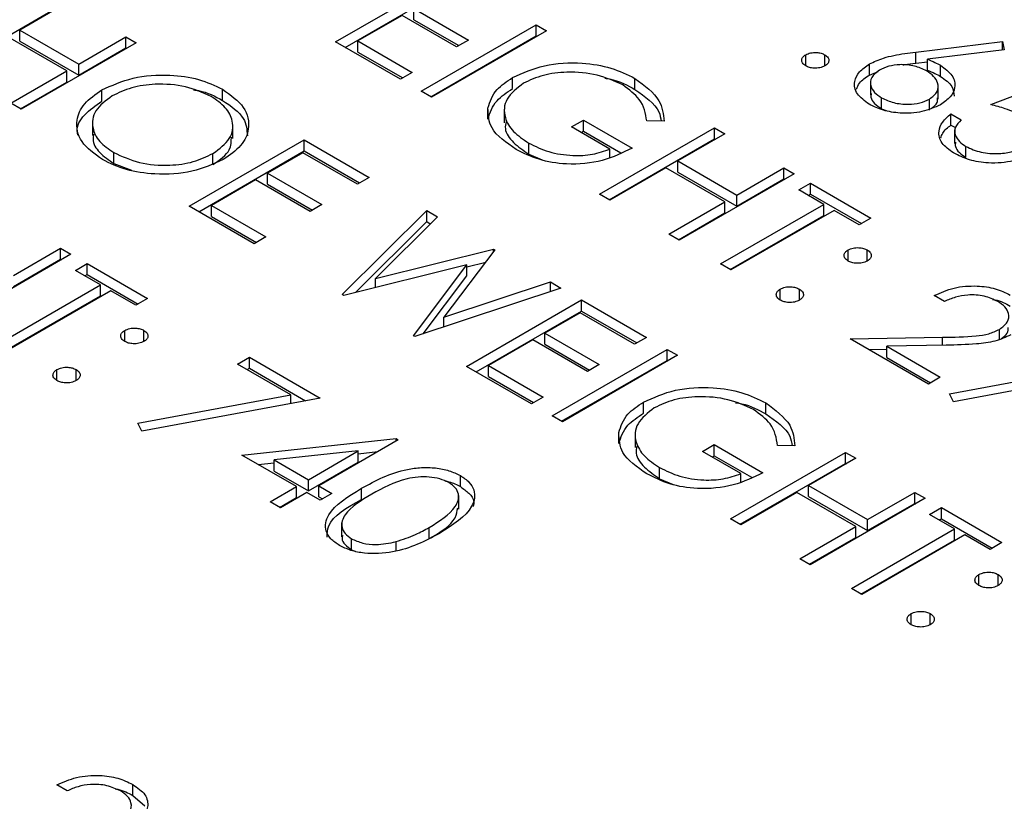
# Model space of a CAD drawing. Header units: inches. Extents: x 1802 to 2468, y -253 to -72.
# Tile 460 of 570: x 2222.036 to 2222.762, y -87.886 to -87.31. Entities that reach past the tile are written whole.
import ezdxf

# ---------------------------------------------------------------- set-up
doc = ezdxf.new("R2010")
doc.units = ezdxf.units.IN
doc.header["$LTSCALE"] = 0.5
doc.header["$MEASUREMENT"] = 0
doc.layers.add('DST-M-S', color=53, linetype='Continuous')

msp = doc.modelspace()

# ---------------------------------------------------------------- linework, layer by layer
at = {"layer": 'DST-M-S', "linetype": 'Continuous', "lineweight": 25}
for p, q in [((2222.26865, -87.32597), (2222.35351, -87.27699)), ((2222.27572, -87.33005), (2222.35351, -87.28515)), ((2221.985, -87.34591), (2222.06278, -87.30101)), ((2222.07039, -87.29724), (2222.03558, -87.31734)), ((2222.32631, -87.30148), (2222.36656, -87.32471)), ((2222.32631, -87.30964), (2222.32631, -87.30148)), ((2222.31761, -87.3065), (2222.28497, -87.32534)), ((2222.35786, -87.32974), (2222.31761, -87.3065)), ((2222.32631, -87.30964), (2222.35949, -87.3288)), ((2222.03558, -87.31734), (2222.07909, -87.34246)), ((2222.03558, -87.3255), (2222.03558, -87.31734)), ((2222.33175, -87.36239), (2222.4166, -87.31341)), ((2222.4166, -87.31341), (2222.42422, -87.31781)), ((2222.4166, -87.32158), (2222.4166, -87.31341)), ((2222.07039, -87.34748), (2222.02688, -87.32236)), ((2222.07909, -87.34246), (2222.11391, -87.32236)), ((2222.11391, -87.32236), (2222.12152, -87.32676)), ((2222.11391, -87.33052), (2222.11391, -87.32236)), ((2222.33882, -87.36648), (2222.4166, -87.32158)), ((2222.42422, -87.31781), (2222.33936, -87.36679)), ((2222.4166, -87.32158), (2222.41714, -87.32189)), ((2222.03558, -87.3255), (2222.07909, -87.35062)), ((2222.12152, -87.32676), (2222.03667, -87.37574)), ((2222.07909, -87.35062), (2222.11391, -87.33052)), ((2222.11391, -87.33052), (2222.11445, -87.33084)), ((2222.31652, -87.3536), (2222.26865, -87.32597)), ((2222.28497, -87.32534), (2222.32522, -87.34858)), ((2222.28497, -87.33351), (2222.28497, -87.32534)), ((2222.36656, -87.32471), (2222.35786, -87.32974)), ((2222.69659, -87.33355), (2222.76064, -87.32581)), ((2222.76189, -87.33186), (2222.70519, -87.33871)), ((2222.76064, -87.32581), (2222.76189, -87.33186)), ((2222.76064, -87.33201), (2222.76064, -87.32581)), ((2222.28497, -87.33351), (2222.31815, -87.35266)), ((2222.61541, -87.34371), (2222.61541, -87.33555)), ((2222.62955, -87.34371), (2222.62955, -87.33555)), ((2222.69659, -87.34171), (2222.69659, -87.33355)), ((2222.70519, -87.34687), (2222.70519, -87.33871)), ((2222.07909, -87.35062), (2222.07909, -87.34246)), ((2222.66246, -87.35046), (2222.66246, -87.3423)), ((2222.69659, -87.34171), (2222.70519, -87.34067)), ((2222.71479, -87.35147), (2222.71479, -87.34331)), ((2222.02905, -87.37134), (2222.07039, -87.34748)), ((2222.07039, -87.35564), (2222.07039, -87.34748)), ((2222.32522, -87.34858), (2222.31652, -87.3536)), ((2222.39923, -87.36049), (2222.39923, -87.35233)), ((2222.48944, -87.36111), (2222.48944, -87.35295)), ((2222.66246, -87.35046), (2222.66878, -87.34782)), ((2222.75193, -87.37229), (2222.80306, -87.35282)), ((2222.03612, -87.37543), (2222.07039, -87.35564)), ((2222.66323, -87.35498), (2222.66323, -87.36519)), ((2222.71317, -87.36831), (2222.71317, -87.35811)), ((2222.09613, -87.36968), (2222.09613, -87.36151)), ((2222.18516, -87.36915), (2222.18516, -87.36098)), ((2222.33936, -87.36679), (2222.33175, -87.36239)), ((2222.67143, -87.37543), (2222.67143, -87.36726)), ((2222.03667, -87.37574), (2222.02905, -87.37134)), ((2222.38104, -87.383), (2222.38104, -87.37484)), ((2222.67143, -87.37543), (2222.67471, -87.37672)), ((2222.70675, -87.37639), (2222.70675, -87.36822)), ((2222.39308, -87.37563), (2222.39308, -87.38584)), ((2222.72256, -87.37919), (2222.73018, -87.38359)), ((2222.72256, -87.38736), (2222.72256, -87.37919)), ((2222.08929, -87.38492), (2222.08929, -87.39512)), ((2222.19282, -87.39739), (2222.19282, -87.38718)), ((2222.44271, -87.38877), (2222.45141, -87.38375)), ((2222.47099, -87.4051), (2222.44271, -87.38877)), ((2222.45141, -87.38375), (2222.48731, -87.40447)), ((2222.45141, -87.39191), (2222.45141, -87.38375)), ((2222.46338, -87.43838), (2222.54823, -87.3894)), ((2222.5109, -87.38457), (2222.49819, -87.38437)), ((2222.54823, -87.3894), (2222.55585, -87.3938)), ((2222.54823, -87.39756), (2222.54823, -87.3894)), ((2222.72256, -87.38736), (2222.72589, -87.38928)), ((2222.44978, -87.39285), (2222.45141, -87.39191)), ((2222.45141, -87.39191), (2222.47902, -87.40785)), ((2222.55585, -87.3938), (2222.52104, -87.41389)), ((2222.72531, -87.39081), (2222.72531, -87.40102)), ((2222.16068, -87.44733), (2222.24554, -87.39835)), ((2222.24554, -87.39835), (2222.2934, -87.42598)), ((2222.24554, -87.40651), (2222.24554, -87.39835)), ((2222.41113, -87.40885), (2222.41113, -87.40068)), ((2222.47045, -87.44247), (2222.54823, -87.39756)), ((2222.54823, -87.39756), (2222.54877, -87.39788)), ((2222.73366, -87.41135), (2222.73366, -87.40319)), ((2222.10503, -87.41584), (2222.10503, -87.40767)), ((2222.16776, -87.45142), (2222.24554, -87.40651)), ((2222.17814, -87.41653), (2222.17814, -87.40837)), ((2222.24445, -87.40777), (2222.21834, -87.42284)), ((2222.2847, -87.431), (2222.24445, -87.40777)), ((2222.24554, -87.40651), (2222.28633, -87.43006)), ((2222.41113, -87.40885), (2222.42105, -87.41305)), ((2222.47099, -87.41111), (2222.47099, -87.4051)), ((2222.10503, -87.41584), (2222.11795, -87.42077)), ((2222.51233, -87.41892), (2222.47099, -87.44278)), ((2222.55585, -87.44404), (2222.51233, -87.41892)), ((2222.52104, -87.41389), (2222.56455, -87.43901)), ((2222.52104, -87.42206), (2222.52104, -87.41389)), ((2222.56455, -87.43901), (2222.59936, -87.41892)), ((2222.59936, -87.41892), (2222.60698, -87.42331)), ((2222.59936, -87.42708), (2222.59936, -87.41892)), ((2222.21834, -87.42284), (2222.25859, -87.44608)), ((2222.21834, -87.43101), (2222.21834, -87.42284)), ((2222.2934, -87.42598), (2222.2847, -87.431)), ((2222.52104, -87.42206), (2222.56455, -87.44718)), ((2222.60698, -87.42331), (2222.52212, -87.4723)), ((2222.20964, -87.42786), (2222.177, -87.4467)), ((2222.24989, -87.4511), (2222.20964, -87.42786)), ((2222.21834, -87.43101), (2222.25152, -87.45016)), ((2222.56455, -87.44718), (2222.59936, -87.42708)), ((2222.59936, -87.42708), (2222.5999, -87.42739)), ((2222.61024, -87.43524), (2222.61894, -87.43022)), ((2222.61894, -87.43022), (2222.66354, -87.45597)), ((2222.61894, -87.43838), (2222.61894, -87.43022)), ((2222.47099, -87.44278), (2222.46338, -87.43838)), ((2222.56455, -87.44718), (2222.56455, -87.43901)), ((2222.62873, -87.44592), (2222.61024, -87.43524)), ((2222.61731, -87.43933), (2222.61894, -87.43838)), ((2222.61894, -87.43838), (2222.65647, -87.46005)), ((2222.20855, -87.47496), (2222.16068, -87.44733)), ((2222.177, -87.4467), (2222.21725, -87.46994)), ((2222.177, -87.45487), (2222.177, -87.4467)), ((2222.25859, -87.44608), (2222.24989, -87.4511)), ((2222.51451, -87.4679), (2222.55585, -87.44404)), ((2222.55258, -87.48988), (2222.62873, -87.44592)), ((2222.55585, -87.4522), (2222.55585, -87.44404)), ((2222.62873, -87.45408), (2222.62873, -87.44592)), ((2222.177, -87.45487), (2222.21018, -87.47402)), ((2222.27355, -87.51249), (2222.33583, -87.45047)), ((2222.3437, -87.45502), (2222.29808, -87.50053)), ((2222.33583, -87.45047), (2222.3437, -87.45502)), ((2222.33583, -87.45864), (2222.33583, -87.45047)), ((2222.52158, -87.47198), (2222.55585, -87.4522)), ((2222.55966, -87.49396), (2222.62873, -87.45408)), ((2222.63635, -87.45032), (2222.5602, -87.49428)), ((2222.65484, -87.46099), (2222.63635, -87.45032)), ((2222.28327, -87.51097), (2222.33583, -87.45864)), ((2222.33583, -87.45864), (2222.33851, -87.46019)), ((2222.66354, -87.45597), (2222.65484, -87.46099)), ((2222.52212, -87.4723), (2222.51451, -87.4679)), ((2222.21725, -87.46994), (2222.20855, -87.47496)), ((2222.07338, -87.48266), (2221.98853, -87.53164)), ((2222.03096, -87.49836), (2222.06577, -87.47826)), ((2222.06577, -87.47826), (2222.07338, -87.48266)), ((2222.06577, -87.48643), (2222.06577, -87.47826)), ((2222.29808, -87.50053), (2222.385, -87.47886)), ((2222.38611, -87.4795), (2222.34854, -87.52917)), ((2222.385, -87.47886), (2222.38611, -87.4795)), ((2222.385, -87.48096), (2222.385, -87.47886)), ((2222.64668, -87.48768), (2222.64668, -87.47952)), ((2222.66083, -87.48768), (2222.66083, -87.47952)), ((2222.03096, -87.50652), (2222.06577, -87.48643)), ((2222.06577, -87.48643), (2222.06631, -87.48674)), ((2222.07665, -87.49459), (2222.08535, -87.48957)), ((2222.08535, -87.48957), (2222.12995, -87.51531)), ((2222.08535, -87.49773), (2222.08535, -87.48957)), ((2222.36537, -87.49057), (2222.27464, -87.51312)), ((2222.326, -87.54277), (2222.36537, -87.49057)), ((2222.36537, -87.49192), (2222.37935, -87.48844)), ((2222.36537, -87.49873), (2222.36537, -87.49057)), ((2222.5602, -87.49428), (2222.55258, -87.48988)), ((2222.09514, -87.50527), (2222.07665, -87.49459)), ((2222.08372, -87.49867), (2222.08535, -87.49773)), ((2222.08535, -87.49773), (2222.12288, -87.5194)), ((2222.33322, -87.54136), (2222.36537, -87.49873)), ((2222.01899, -87.54923), (2222.09514, -87.50527)), ((2222.09514, -87.51343), (2222.09514, -87.50527)), ((2222.29808, -87.50729), (2222.29808, -87.50053)), ((2222.34854, -87.52917), (2222.42704, -87.50313)), ((2222.42704, -87.50313), (2222.43482, -87.50762)), ((2222.42704, -87.51021), (2222.42704, -87.50313)), ((2222.02606, -87.55331), (2222.09514, -87.51343)), ((2222.10275, -87.50966), (2222.0266, -87.55362)), ((2222.12125, -87.52034), (2222.10275, -87.50966)), ((2222.27464, -87.51312), (2222.27355, -87.51249)), ((2222.43482, -87.50762), (2222.32709, -87.5434)), ((2222.59664, -87.51657), (2222.59664, -87.50841)), ((2222.61078, -87.51657), (2222.61078, -87.50841)), ((2222.71794, -87.51751), (2222.71032, -87.51312)), ((2222.12995, -87.51531), (2222.12125, -87.52034)), ((2222.3652, -87.5654), (2222.45005, -87.51641)), ((2222.45005, -87.51641), (2222.49792, -87.54405)), ((2222.45005, -87.52458), (2222.45005, -87.51641)), ((2222.37227, -87.56948), (2222.45005, -87.52458)), ((2222.44896, -87.52583), (2222.42286, -87.54091)), ((2222.48922, -87.54907), (2222.44896, -87.52583)), ((2222.45005, -87.52458), (2222.49085, -87.54813)), ((2222.34854, -87.53627), (2222.34854, -87.52917)), ((2222.11309, -87.54703), (2222.11309, -87.53886)), ((2222.12723, -87.54703), (2222.12723, -87.53886)), ((2222.42286, -87.54091), (2222.46311, -87.56414)), ((2222.42286, -87.54907), (2222.42286, -87.54091)), ((2222.75839, -87.54542), (2222.75839, -87.53812)), ((2222.32709, -87.5434), (2222.326, -87.54277)), ((2222.41415, -87.54593), (2222.38152, -87.56477)), ((2222.4544, -87.56917), (2222.41415, -87.54593)), ((2222.42286, -87.54907), (2222.45603, -87.56822)), ((2222.49792, -87.54405), (2222.48922, -87.54907)), ((2222.64831, -87.54514), (2222.71634, -87.54387)), ((2222.70597, -87.57843), (2222.64831, -87.54514)), ((2222.71908, -87.54979), (2222.67519, -87.55061)), ((2222.71634, -87.54984), (2222.71634, -87.54387)), ((2222.4283, -87.60182), (2222.51315, -87.55284)), ((2222.51315, -87.55284), (2222.52076, -87.55723)), ((2222.51315, -87.561), (2222.51315, -87.55284)), ((2222.66201, -87.55305), (2222.67519, -87.55281)), ((2222.67519, -87.55061), (2222.71467, -87.5734)), ((2222.67519, -87.55878), (2222.67519, -87.55061)), ((2222.19631, -87.56367), (2222.20501, -87.55865)), ((2222.23564, -87.58638), (2222.19631, -87.56367)), ((2222.20501, -87.55865), (2222.25723, -87.58879)), ((2222.20501, -87.56681), (2222.20501, -87.55865)), ((2222.43537, -87.6059), (2222.51315, -87.561)), ((2222.52076, -87.55723), (2222.43591, -87.60622)), ((2222.46311, -87.56414), (2222.4544, -87.56917)), ((2222.51315, -87.561), (2222.51369, -87.56132)), ((2222.67519, -87.55878), (2222.7076, -87.57749)), ((2222.06305, -87.57592), (2222.06305, -87.56775)), ((2222.07719, -87.57592), (2222.07719, -87.56775)), ((2222.20338, -87.56775), (2222.20501, -87.56681)), ((2222.20501, -87.56681), (2222.24653, -87.59078)), ((2222.41307, -87.59303), (2222.3652, -87.5654)), ((2222.38152, -87.56477), (2222.42177, -87.58801)), ((2222.38152, -87.57294), (2222.38152, -87.56477)), ((2222.72151, -87.58573), (2222.83451, -87.56471)), ((2222.8561, -87.56712), (2222.72446, -87.59162)), ((2222.38152, -87.57294), (2222.4147, -87.59209)), ((2222.71467, -87.5734), (2222.70597, -87.57843)), ((2222.72446, -87.59162), (2222.72151, -87.58573)), ((2222.12264, -87.6074), (2222.23564, -87.58638)), ((2222.25723, -87.58879), (2222.1256, -87.61328)), ((2222.23564, -87.59281), (2222.23564, -87.58638)), ((2222.42177, -87.58801), (2222.41307, -87.59303)), ((2222.49578, -87.59992), (2222.49578, -87.59175)), ((2222.58598, -87.60054), (2222.58598, -87.59237)), ((2222.1256, -87.61328), (2222.12264, -87.6074)), ((2222.43591, -87.60622), (2222.4283, -87.60182)), ((2222.47759, -87.62243), (2222.47759, -87.61426)), ((2222.48963, -87.61506), (2222.48963, -87.62526)), ((2222.19957, -87.63087), (2222.31334, -87.61867)), ((2222.31489, -87.61956), (2222.25614, -87.65348)), ((2222.31334, -87.61867), (2222.31489, -87.61956)), ((2222.31334, -87.62046), (2222.31334, -87.61867)), ((2222.28538, -87.62781), (2222.22323, -87.63448)), ((2222.24853, -87.64908), (2222.28538, -87.62781)), ((2222.28538, -87.63597), (2222.28538, -87.62781)), ((2222.28538, -87.62983), (2222.29977, -87.62829)), ((2222.53926, -87.6282), (2222.54796, -87.62317)), ((2222.56754, -87.64453), (2222.53926, -87.6282)), ((2222.54796, -87.62317), (2222.58386, -87.6439)), ((2222.54796, -87.63134), (2222.54796, -87.62317)), ((2222.55993, -87.67781), (2222.64478, -87.62883)), ((2222.60745, -87.624), (2222.59474, -87.6238)), ((2222.64478, -87.62883), (2222.65239, -87.63322)), ((2222.64478, -87.63699), (2222.64478, -87.62883)), ((2222.23982, -87.6541), (2222.19957, -87.63087)), ((2222.2115, -87.63775), (2222.22323, -87.6365)), ((2222.22323, -87.64264), (2222.22323, -87.63448)), ((2222.22323, -87.63448), (2222.24853, -87.64908)), ((2222.24853, -87.65724), (2222.28538, -87.63597)), ((2222.54633, -87.63228), (2222.54796, -87.63134)), ((2222.54796, -87.63134), (2222.57556, -87.64727)), ((2222.65239, -87.63322), (2222.61758, -87.65332)), ((2222.22323, -87.64264), (2222.24853, -87.65724)), ((2222.50768, -87.64828), (2222.50768, -87.64011)), ((2222.567, -87.68189), (2222.64478, -87.63699)), ((2222.64478, -87.63699), (2222.64532, -87.63731)), ((2222.24853, -87.65724), (2222.24853, -87.64908)), ((2222.36066, -87.65415), (2222.36066, -87.64599)), ((2222.50768, -87.64828), (2222.5176, -87.65248)), ((2222.56754, -87.65054), (2222.56754, -87.64453)), ((2222.22024, -87.66541), (2222.23982, -87.6541)), ((2222.24744, -87.6585), (2222.22786, -87.6698)), ((2222.23982, -87.66227), (2222.23982, -87.6541)), ((2222.25723, -87.66415), (2222.24744, -87.6585)), ((2222.25614, -87.65348), (2222.26593, -87.65913)), ((2222.25614, -87.66164), (2222.25614, -87.65348)), ((2222.28766, -87.66354), (2222.28766, -87.65538)), ((2222.60888, -87.65834), (2222.56754, -87.68221)), ((2222.65239, -87.68346), (2222.60888, -87.65834)), ((2222.61758, -87.65332), (2222.6611, -87.67844)), ((2222.61758, -87.66148), (2222.61758, -87.65332)), ((2222.6611, -87.67844), (2222.69591, -87.65834)), ((2222.69591, -87.65834), (2222.70352, -87.66274)), ((2222.69591, -87.66651), (2222.69591, -87.65834)), ((2222.22786, -87.6698), (2222.22024, -87.66541)), ((2222.22732, -87.66949), (2222.23982, -87.66227)), ((2222.25614, -87.66164), (2222.25886, -87.66321)), ((2222.26593, -87.65913), (2222.25723, -87.66415)), ((2222.35945, -87.67079), (2222.35945, -87.66058)), ((2222.61758, -87.66148), (2222.6611, -87.6866)), ((2222.70352, -87.66274), (2222.61867, -87.71172)), ((2222.6611, -87.6866), (2222.69591, -87.66651)), ((2222.69591, -87.66651), (2222.69645, -87.66682)), ((2222.70679, -87.67467), (2222.71549, -87.66965)), ((2222.71549, -87.66965), (2222.76009, -87.6954)), ((2222.71549, -87.67781), (2222.71549, -87.66965)), ((2222.56754, -87.68221), (2222.55993, -87.67781)), ((2222.6611, -87.6866), (2222.6611, -87.67844)), ((2222.72528, -87.68535), (2222.70679, -87.67467)), ((2222.71386, -87.67875), (2222.71549, -87.67781)), ((2222.71549, -87.67781), (2222.75302, -87.69948)), ((2222.27309, -87.68087), (2222.27309, -87.69107)), ((2222.33773, -87.69241), (2222.33773, -87.68425)), ((2222.61106, -87.70733), (2222.65239, -87.68346)), ((2222.64913, -87.72931), (2222.72528, -87.68535)), ((2222.65239, -87.69163), (2222.65239, -87.68346)), ((2222.72528, -87.69351), (2222.72528, -87.68535)), ((2222.28042, -87.70077), (2222.28042, -87.69261)), ((2222.31319, -87.70132), (2222.31319, -87.69471)), ((2222.61813, -87.71141), (2222.65239, -87.69163)), ((2222.6562, -87.73339), (2222.72528, -87.69351)), ((2222.7329, -87.68974), (2222.65675, -87.7337)), ((2222.75139, -87.70042), (2222.7329, -87.68974)), ((2222.28042, -87.70077), (2222.28309, -87.70179)), ((2222.76009, -87.6954), (2222.75139, -87.70042)), ((2222.61867, -87.71172), (2222.61106, -87.70733)), ((2222.74323, -87.72711), (2222.74323, -87.71895)), ((2222.75737, -87.72711), (2222.75737, -87.71895)), ((2222.65675, -87.7337), (2222.64913, -87.72931)), ((2222.69319, -87.756), (2222.69319, -87.74783)), ((2222.70733, -87.756), (2222.70733, -87.74783)), ((2222.07066, -87.87862), (2222.06305, -87.87422)), ((2222.119, -87.88203), (2222.119, -87.87387)), ((2222.119, -87.88203), (2222.12785, -87.88959))]:
    msp.add_line(p, q, dxfattribs=at)
for points, knots in [([(2222.61541, -87.34371), (2222.6145, -87.34304), (2222.61267, -87.34169), (2222.61229, -87.33925), (2222.61318, -87.3371), (2222.61467, -87.33606), (2222.61541, -87.33555)], [0, 0, 0, 0, 0.279581, 0.559143, 0.779575, 1, 1, 1, 1]), ([(2222.61541, -87.33555), (2222.61657, -87.33502), (2222.61891, -87.33396), (2222.62314, -87.33373), (2222.62687, -87.33425), (2222.62866, -87.33512), (2222.62955, -87.33555)], [0, 0, 0, 0, 0.279576, 0.559284, 0.779552, 1, 1, 1, 1]), ([(2222.62955, -87.33555), (2222.63048, -87.33622), (2222.63233, -87.33756), (2222.63267, -87.34001), (2222.63182, -87.34217), (2222.63031, -87.3432), (2222.62955, -87.34371)], [0, 0, 0, 0, 0.279602, 0.559212, 0.779475, 1, 1, 1, 1]), ([(2222.66246, -87.3423), (2222.66579, -87.34072), (2222.67129, -87.33812), (2222.68045, -87.33594), (2222.68844, -87.33456), (2222.69387, -87.33388), (2222.69659, -87.33355)], [0, 0, 0, 0, 0.339374, 0.559486, 0.779731, 1, 1, 1, 1]), ([(2222.70519, -87.33871), (2222.70708, -87.3395), (2222.71045, -87.34092), (2222.71346, -87.34258), (2222.71479, -87.34331)], [0, 0, 0, 0, 0.55991, 1, 1, 1, 1]), ([(2222.39923, -87.35233), (2222.40672, -87.34897), (2222.42169, -87.34226), (2222.44881, -87.3407), (2222.47247, -87.34461), (2222.48378, -87.35017), (2222.48944, -87.35295)], [0, 0, 0, 0, 0.27959, 0.559072, 0.779411, 1, 1, 1, 1]), ([(2222.62955, -87.34371), (2222.62838, -87.34424), (2222.62605, -87.3453), (2222.62182, -87.34551), (2222.61809, -87.345), (2222.6163, -87.34414), (2222.61541, -87.34371)], [0, 0, 0, 0, 0.2794691, 0.5593578, 0.7796739, 1, 1, 1, 1]), ([(2222.66232, -87.37205), (2222.65898, -87.3696), (2222.6523, -87.36469), (2222.65062, -87.35576), (2222.65441, -87.34797), (2222.65977, -87.34419), (2222.66246, -87.3423)], [0, 0, 0, 0, 0.2796696, 0.5590848, 0.7795576, 1, 1, 1, 1]), ([(2222.70449, -87.34741), (2222.70169, -87.34605), (2222.69608, -87.34332), (2222.68568, -87.34248), (2222.67639, -87.34369), (2222.67197, -87.34581), (2222.66977, -87.34687)], [0, 0, 0, 0, 0.280127, 0.559515, 0.779719, 1, 1, 1, 1]), ([(2222.68702, -87.34304), (2222.6875, -87.34295), (2222.69064, -87.3424), (2222.69386, -87.34202), (2222.69659, -87.34171)], [0, 0, 0, 0, 0.153172, 1, 1, 1, 1]), ([(2222.71479, -87.34331), (2222.71809, -87.3457), (2222.72467, -87.35048), (2222.72614, -87.35919), (2222.72285, -87.36687), (2222.7175, -87.37053), (2222.71483, -87.37235)], [0, 0, 0, 0, 0.279638, 0.559326, 0.779527, 1, 1, 1, 1]), ([(2222.09613, -87.36151), (2222.10346, -87.35818), (2222.11811, -87.35153), (2222.14464, -87.34963), (2222.16819, -87.35296), (2222.1795, -87.35831), (2222.18516, -87.36098)], [0, 0, 0, 0, 0.279731, 0.559327, 0.77968, 1, 1, 1, 1]), ([(2222.38104, -87.37484), (2222.38254, -87.3701), (2222.38523, -87.36164), (2222.39495, -87.35518), (2222.39923, -87.35233)], [0, 0, 0, 0, 0.559317, 1, 1, 1, 1]), ([(2222.48048, -87.35782), (2222.47446, -87.3551), (2222.46242, -87.34966), (2222.44083, -87.34765), (2222.42128, -87.35004), (2222.41188, -87.35436), (2222.40718, -87.35653)], [0, 0, 0, 0, 0.279847, 0.559555, 0.779847, 1, 1, 1, 1]), ([(2222.46716, -87.35278), (2222.46868, -87.35302), (2222.47735, -87.35436), (2222.48398, -87.35806), (2222.48944, -87.36111)], [0, 0, 0, 0, 0.176046, 1, 1, 1, 1]), ([(2222.48944, -87.35295), (2222.49651, -87.35819), (2222.50916, -87.36757), (2222.51037, -87.37937), (2222.5109, -87.38457)], [0, 0, 0, 0, 0.558579, 1, 1, 1, 1]), ([(2222.65291, -87.36087), (2222.6535, -87.35933), (2222.65503, -87.35539), (2222.65965, -87.35233), (2222.66246, -87.35046)], [0, 0, 0, 0, 0.391537, 1, 1, 1, 1]), ([(2222.66977, -87.34687), (2222.66752, -87.34859), (2222.66304, -87.35202), (2222.66295, -87.35819), (2222.66576, -87.36345), (2222.66954, -87.36599), (2222.67143, -87.36726)], [0, 0, 0, 0, 0.279059, 0.55882, 0.779303, 1, 1, 1, 1]), ([(2222.70675, -87.36822), (2222.70902, -87.36646), (2222.71356, -87.36293), (2222.71336, -87.35662), (2222.71032, -87.35129), (2222.70644, -87.3487), (2222.70449, -87.34741)], [0, 0, 0, 0, 0.2787544, 0.558605, 0.7791474, 1, 1, 1, 1]), ([(2222.70519, -87.34687), (2222.70708, -87.34767), (2222.71045, -87.34908), (2222.71346, -87.35074), (2222.71479, -87.35147)], [0, 0, 0, 0, 0.55991, 1, 1, 1, 1]), ([(2222.71479, -87.35147), (2222.71823, -87.35386), (2222.72441, -87.35814), (2222.72471, -87.36367), (2222.72485, -87.36612)], [0, 0, 0, 0, 0.556632, 1, 1, 1, 1]), ([(2222.17683, -87.36622), (2222.17078, -87.36353), (2222.15867, -87.35815), (2222.13697, -87.35653), (2222.11761, -87.35924), (2222.10839, -87.36367), (2222.10377, -87.36589)], [0, 0, 0, 0, 0.279627, 0.55935, 0.77963, 1, 1, 1, 1]), ([(2222.38104, -87.383), (2222.38254, -87.37827), (2222.38523, -87.3698), (2222.39495, -87.36334), (2222.39923, -87.36049)], [0, 0, 0, 0, 0.559317, 1, 1, 1, 1]), ([(2222.40718, -87.35653), (2222.40244, -87.36027), (2222.39295, -87.36775), (2222.39236, -87.3811), (2222.39891, -87.39242), (2222.40705, -87.39793), (2222.41113, -87.40068)], [0, 0, 0, 0, 0.279061, 0.558584, 0.779236, 1, 1, 1, 1]), ([(2222.49819, -87.38437), (2222.49726, -87.37886), (2222.4956, -87.369), (2222.4851, -87.36124), (2222.48048, -87.35782)], [0, 0, 0, 0, 0.55984, 1, 1, 1, 1]), ([(2222.09664, -87.41287), (2222.09079, -87.40866), (2222.07909, -87.40022), (2222.07646, -87.38485), (2222.08201, -87.37124), (2222.09142, -87.36476), (2222.09613, -87.36151)], [0, 0, 0, 0, 0.279663, 0.559354, 0.779636, 1, 1, 1, 1]), ([(2222.10377, -87.36589), (2222.09908, -87.36935), (2222.08968, -87.37628), (2222.0884, -87.38885), (2222.09347, -87.3998), (2222.10118, -87.40505), (2222.10503, -87.40767)], [0, 0, 0, 0, 0.279416, 0.559077, 0.779478, 1, 1, 1, 1]), ([(2222.16374, -87.36139), (2222.16498, -87.36156), (2222.17329, -87.3627), (2222.1797, -87.36618), (2222.18516, -87.36915)], [0, 0, 0, 0, 0.149262, 1, 1, 1, 1]), ([(2222.17814, -87.40837), (2222.18288, -87.40488), (2222.19234, -87.39791), (2222.1937, -87.3852), (2222.18823, -87.37424), (2222.18063, -87.36889), (2222.17683, -87.36622)], [0, 0, 0, 0, 0.279468, 0.55887, 0.779516, 1, 1, 1, 1]), ([(2222.18516, -87.36098), (2222.19111, -87.36522), (2222.20301, -87.3737), (2222.20584, -87.38924), (2222.20008, -87.40298), (2222.19052, -87.40951), (2222.18574, -87.41277)], [0, 0, 0, 0, 0.279767, 0.559358, 0.779571, 1, 1, 1, 1]), ([(2222.48944, -87.36111), (2222.49688, -87.36627), (2222.50702, -87.37331), (2222.50845, -87.38218), (2222.50883, -87.38454)], [0, 0, 0, 0, 0.733897, 1, 1, 1, 1]), ([(2222.6638, -87.36418), (2222.66364, -87.36503), (2222.66318, -87.36754), (2222.66589, -87.37162), (2222.66958, -87.37416), (2222.67143, -87.37543)], [0, 0, 0, 0, 0.203775, 0.601695, 1, 1, 1, 1]), ([(2222.67143, -87.36726), (2222.6743, -87.36862), (2222.68003, -87.37132), (2222.69043, -87.3723), (2222.69996, -87.3714), (2222.70449, -87.36928), (2222.70675, -87.36822)], [0, 0, 0, 0, 0.280018, 0.559853, 0.779987, 1, 1, 1, 1]), ([(2222.70842, -87.37476), (2222.71009, -87.37351), (2222.71308, -87.37129), (2222.71273, -87.36851), (2222.71258, -87.36728)], [0, 0, 0, 0, 0.5584105, 1, 1, 1, 1]), ([(2222.07868, -87.39501), (2222.07839, -87.394), (2222.07693, -87.38886), (2222.08247, -87.37937), (2222.09157, -87.37291), (2222.09613, -87.36968)], [0, 0, 0, 0, 0.108942, 0.554389, 1, 1, 1, 1]), ([(2222.18516, -87.36915), (2222.19137, -87.37338), (2222.20256, -87.381), (2222.20322, -87.39091), (2222.20351, -87.39532)], [0, 0, 0, 0, 0.554805, 1, 1, 1, 1]), ([(2222.40176, -87.40532), (2222.39456, -87.40033), (2222.38169, -87.39141), (2222.38124, -87.3799), (2222.38104, -87.37484)], [0, 0, 0, 0, 0.559617, 1, 1, 1, 1]), ([(2222.71483, -87.37235), (2222.7105, -87.37434), (2222.70186, -87.37832), (2222.68602, -87.3791), (2222.6723, -87.37682), (2222.66565, -87.37364), (2222.66232, -87.37205)], [0, 0, 0, 0, 0.279631, 0.55896, 0.779478, 1, 1, 1, 1]), ([(2222.77498, -87.38057), (2222.77102, -87.37871), (2222.76393, -87.37538), (2222.7556, -87.37323), (2222.75193, -87.37229)], [0, 0, 0, 0, 0.559416, 1, 1, 1, 1]), ([(2222.72452, -87.40795), (2222.72125, -87.40564), (2222.71472, -87.40101), (2222.71299, -87.39252), (2222.71582, -87.38501), (2222.72031, -87.38113), (2222.72256, -87.37919)], [0, 0, 0, 0, 0.279625, 0.559019, 0.77938, 1, 1, 1, 1]), ([(2222.39437, -87.38486), (2222.39403, -87.38659), (2222.39298, -87.39192), (2222.39921, -87.4006), (2222.40716, -87.4061), (2222.41113, -87.40885)], [0, 0, 0, 0, 0.194371, 0.597084, 1, 1, 1, 1]), ([(2222.71509, -87.39692), (2222.71546, -87.39571), (2222.71654, -87.3922), (2222.72018, -87.38927), (2222.72256, -87.38736)], [0, 0, 0, 0, 0.345147, 1, 1, 1, 1]), ([(2222.73018, -87.38359), (2222.72844, -87.38535), (2222.72496, -87.38887), (2222.72529, -87.39466), (2222.72836, -87.39956), (2222.73189, -87.40198), (2222.73366, -87.40319)], [0, 0, 0, 0, 0.28005, 0.559166, 0.779583, 1, 1, 1, 1]), ([(2222.09027, -87.39416), (2222.08997, -87.39538), (2222.08886, -87.39998), (2222.0938, -87.40799), (2222.10129, -87.41322), (2222.10503, -87.41584)], [0, 0, 0, 0, 0.153197, 0.576483, 1, 1, 1, 1]), ([(2222.17814, -87.41653), (2222.18314, -87.41306), (2222.19169, -87.40711), (2222.19172, -87.39948), (2222.19174, -87.39631)], [0, 0, 0, 0, 0.584093, 1, 1, 1, 1]), ([(2222.48731, -87.40447), (2222.48038, -87.40787), (2222.46656, -87.41465), (2222.44069, -87.41718), (2222.41786, -87.41343), (2222.40713, -87.40803), (2222.40176, -87.40532)], [0, 0, 0, 0, 0.280351, 0.559367, 0.779371, 1, 1, 1, 1]), ([(2222.41113, -87.40068), (2222.41584, -87.40302), (2222.42526, -87.40768), (2222.44232, -87.41024), (2222.45849, -87.40951), (2222.46683, -87.40657), (2222.47099, -87.4051)], [0, 0, 0, 0, 0.280254, 0.559912, 0.779941, 1, 1, 1, 1]), ([(2222.7259, -87.4), (2222.72579, -87.40106), (2222.72552, -87.4037), (2222.72846, -87.40773), (2222.73193, -87.41014), (2222.73366, -87.41135)], [0, 0, 0, 0, 0.251787, 0.625894, 1, 1, 1, 1]), ([(2222.73366, -87.40319), (2222.73721, -87.40481), (2222.74432, -87.40805), (2222.75721, -87.40879), (2222.76861, -87.40718), (2222.77401, -87.40452), (2222.77672, -87.4032)], [0, 0, 0, 0, 0.279617, 0.559357, 0.779559, 1, 1, 1, 1]), ([(2222.10503, -87.40767), (2222.11104, -87.41043), (2222.12304, -87.41594), (2222.14481, -87.41778), (2222.16425, -87.41503), (2222.17351, -87.41059), (2222.17814, -87.40837)], [0, 0, 0, 0, 0.27983, 0.559389, 0.779654, 1, 1, 1, 1]), ([(2222.78401, -87.40778), (2222.77911, -87.41003), (2222.76932, -87.41454), (2222.75146, -87.41604), (2222.7357, -87.4135), (2222.72825, -87.40981), (2222.72452, -87.40795)], [0, 0, 0, 0, 0.279864, 0.559271, 0.779424, 1, 1, 1, 1]), ([(2222.18574, -87.41277), (2222.17841, -87.41614), (2222.16375, -87.42288), (2222.13706, -87.42433), (2222.11347, -87.42106), (2222.10225, -87.4156), (2222.09664, -87.41287)], [0, 0, 0, 0, 0.27963, 0.559343, 0.779597, 1, 1, 1, 1]), ([(2222.64668, -87.48768), (2222.64576, -87.48701), (2222.64392, -87.48566), (2222.64354, -87.48322), (2222.64444, -87.48106), (2222.64594, -87.48003), (2222.64668, -87.47952)], [0, 0, 0, 0, 0.279647, 0.559299, 0.779615, 1, 1, 1, 1]), ([(2222.64668, -87.47952), (2222.64785, -87.47899), (2222.65019, -87.47794), (2222.65441, -87.47772), (2222.65814, -87.47823), (2222.65993, -87.47909), (2222.66083, -87.47952)], [0, 0, 0, 0, 0.2795852, 0.5594544, 0.7796968, 1, 1, 1, 1]), ([(2222.66083, -87.47952), (2222.66175, -87.48019), (2222.66361, -87.48153), (2222.66395, -87.48398), (2222.6631, -87.48615), (2222.66158, -87.48717), (2222.66083, -87.48768)], [0, 0, 0, 0, 0.279602, 0.559212, 0.779475, 1, 1, 1, 1]), ([(2222.66083, -87.48768), (2222.65966, -87.48822), (2222.65734, -87.48929), (2222.6531, -87.48949), (2222.64935, -87.48898), (2222.64757, -87.48812), (2222.64668, -87.48768)], [0, 0, 0, 0, 0.279517, 0.559326, 0.779544, 1, 1, 1, 1]), ([(2222.71032, -87.51312), (2222.71494, -87.51102), (2222.72417, -87.50683), (2222.74084, -87.50557), (2222.75571, -87.50762), (2222.76275, -87.51105), (2222.76628, -87.51276)], [0, 0, 0, 0, 0.280029, 0.559515, 0.779668, 1, 1, 1, 1]), ([(2222.59664, -87.51657), (2222.59573, -87.5159), (2222.59391, -87.51455), (2222.59352, -87.51211), (2222.59442, -87.50995), (2222.5959, -87.50892), (2222.59664, -87.50841)], [0, 0, 0, 0, 0.279581, 0.559143, 0.779575, 1, 1, 1, 1]), ([(2222.59664, -87.50841), (2222.59781, -87.50788), (2222.60014, -87.50681), (2222.60437, -87.50659), (2222.60811, -87.50711), (2222.60989, -87.50797), (2222.61078, -87.50841)], [0, 0, 0, 0, 0.2795762, 0.5592837, 0.7795524, 1, 1, 1, 1]), ([(2222.61078, -87.50841), (2222.61171, -87.50908), (2222.61357, -87.51042), (2222.61391, -87.51287), (2222.61306, -87.51503), (2222.61154, -87.51606), (2222.61078, -87.51657)], [0, 0, 0, 0, 0.279602, 0.559212, 0.779475, 1, 1, 1, 1]), ([(2222.75719, -87.51756), (2222.75399, -87.51606), (2222.74761, -87.51306), (2222.73577, -87.51233), (2222.7256, -87.51413), (2222.72049, -87.51638), (2222.71794, -87.51751)], [0, 0, 0, 0, 0.279699, 0.558847, 0.779176, 1, 1, 1, 1]), ([(2222.61078, -87.51657), (2222.60962, -87.5171), (2222.60729, -87.51816), (2222.60306, -87.51837), (2222.59932, -87.51786), (2222.59753, -87.517), (2222.59664, -87.51657)], [0, 0, 0, 0, 0.279469, 0.559358, 0.779674, 1, 1, 1, 1]), ([(2222.75319, -87.51603), (2222.75387, -87.51612), (2222.75899, -87.51682), (2222.76289, -87.51902), (2222.76628, -87.52093)], [0, 0, 0, 0, 0.131317, 1, 1, 1, 1]), ([(2222.75839, -87.53812), (2222.76066, -87.5364), (2222.7652, -87.53295), (2222.76557, -87.52676), (2222.76291, -87.52141), (2222.75909, -87.51884), (2222.75719, -87.51756)], [0, 0, 0, 0, 0.279126, 0.558978, 0.77935, 1, 1, 1, 1]), ([(2222.11309, -87.54703), (2222.11217, -87.54636), (2222.11032, -87.54501), (2222.10995, -87.54257), (2222.11085, -87.54041), (2222.11234, -87.53938), (2222.11309, -87.53886)], [0, 0, 0, 0, 0.279647, 0.559299, 0.779615, 1, 1, 1, 1]), ([(2222.11309, -87.53886), (2222.11426, -87.53834), (2222.1166, -87.53729), (2222.12082, -87.53707), (2222.12455, -87.53758), (2222.12634, -87.53844), (2222.12723, -87.53886)], [0, 0, 0, 0, 0.279585, 0.559454, 0.779697, 1, 1, 1, 1]), ([(2222.12723, -87.53886), (2222.12816, -87.53954), (2222.13001, -87.54088), (2222.13035, -87.54332), (2222.1295, -87.54549), (2222.12799, -87.54652), (2222.12723, -87.54703)], [0, 0, 0, 0, 0.2796016, 0.559212, 0.7794752, 1, 1, 1, 1]), ([(2222.71634, -87.54387), (2222.7246, -87.5438), (2222.7361, -87.5437), (2222.75078, -87.54172), (2222.75586, -87.53932), (2222.75839, -87.53812)], [0, 0, 0, 0, 0.5607172, 0.7805321, 1, 1, 1, 1]), ([(2222.76669, -87.54212), (2222.76298, -87.54387), (2222.75555, -87.54736), (2222.73859, -87.54931), (2222.72648, -87.54961), (2222.71908, -87.54979)], [0, 0, 0, 0, 0.279288, 0.559154, 1, 1, 1, 1]), ([(2222.75997, -87.5448), (2222.76166, -87.54355), (2222.76493, -87.54114), (2222.76476, -87.53809), (2222.76468, -87.53663)], [0, 0, 0, 0, 0.5193613, 1, 1, 1, 1]), ([(2222.12723, -87.54703), (2222.12607, -87.54756), (2222.12374, -87.54864), (2222.1195, -87.54884), (2222.11576, -87.54833), (2222.11398, -87.54746), (2222.11309, -87.54703)], [0, 0, 0, 0, 0.279517, 0.559326, 0.779544, 1, 1, 1, 1]), ([(2222.06305, -87.57592), (2222.06214, -87.57524), (2222.06031, -87.57389), (2222.05993, -87.57146), (2222.06082, -87.5693), (2222.06231, -87.56827), (2222.06305, -87.56775)], [0, 0, 0, 0, 0.2795812, 0.5591432, 0.7795754, 1, 1, 1, 1]), ([(2222.06305, -87.56775), (2222.06421, -87.56722), (2222.06655, -87.56616), (2222.07078, -87.56594), (2222.07452, -87.56646), (2222.0763, -87.56732), (2222.07719, -87.56775)], [0, 0, 0, 0, 0.279576, 0.559284, 0.779552, 1, 1, 1, 1]), ([(2222.07719, -87.56775), (2222.07812, -87.56843), (2222.07997, -87.56977), (2222.08031, -87.57221), (2222.07946, -87.57438), (2222.07795, -87.5754), (2222.07719, -87.57592)], [0, 0, 0, 0, 0.279602, 0.559212, 0.779475, 1, 1, 1, 1]), ([(2222.07719, -87.57592), (2222.07602, -87.57645), (2222.07369, -87.57751), (2222.06946, -87.57772), (2222.06573, -87.57721), (2222.06394, -87.57635), (2222.06305, -87.57592)], [0, 0, 0, 0, 0.279469, 0.559358, 0.779674, 1, 1, 1, 1]), ([(2222.49578, -87.59175), (2222.50326, -87.5884), (2222.51824, -87.58169), (2222.54536, -87.58012), (2222.56902, -87.58404), (2222.58033, -87.58959), (2222.58598, -87.59237)], [0, 0, 0, 0, 0.27959, 0.559072, 0.779411, 1, 1, 1, 1]), ([(2222.47759, -87.61426), (2222.47909, -87.60953), (2222.48178, -87.60107), (2222.49149, -87.5946), (2222.49578, -87.59175)], [0, 0, 0, 0, 0.5593165, 1, 1, 1, 1]), ([(2222.57703, -87.59725), (2222.57101, -87.59453), (2222.55897, -87.58909), (2222.53737, -87.58708), (2222.51783, -87.58947), (2222.50843, -87.59379), (2222.50373, -87.59595)], [0, 0, 0, 0, 0.279847, 0.559555, 0.779847, 1, 1, 1, 1]), ([(2222.5637, -87.59221), (2222.56523, -87.59244), (2222.5739, -87.59379), (2222.58052, -87.59749), (2222.58598, -87.60054)], [0, 0, 0, 0, 0.1760462, 1, 1, 1, 1]), ([(2222.58598, -87.59237), (2222.59305, -87.59762), (2222.60571, -87.607), (2222.60692, -87.61879), (2222.60745, -87.624)], [0, 0, 0, 0, 0.558579, 1, 1, 1, 1]), ([(2222.47759, -87.62243), (2222.47909, -87.6177), (2222.48178, -87.60923), (2222.49149, -87.60277), (2222.49578, -87.59992)], [0, 0, 0, 0, 0.5593165, 1, 1, 1, 1]), ([(2222.50373, -87.59595), (2222.49899, -87.59969), (2222.4895, -87.60718), (2222.4889, -87.62052), (2222.49546, -87.63184), (2222.5036, -87.63735), (2222.50768, -87.64011)], [0, 0, 0, 0, 0.279061, 0.558584, 0.779236, 1, 1, 1, 1]), ([(2222.59474, -87.6238), (2222.59381, -87.61828), (2222.59214, -87.60842), (2222.58165, -87.60066), (2222.57703, -87.59725)], [0, 0, 0, 0, 0.55984, 1, 1, 1, 1]), ([(2222.58598, -87.60054), (2222.59343, -87.6057), (2222.60357, -87.61274), (2222.605, -87.62161), (2222.60538, -87.62397)], [0, 0, 0, 0, 0.733897, 1, 1, 1, 1]), ([(2222.49831, -87.64475), (2222.49111, -87.63976), (2222.47824, -87.63084), (2222.47779, -87.61933), (2222.47759, -87.61426)], [0, 0, 0, 0, 0.5596174, 1, 1, 1, 1]), ([(2222.49092, -87.62429), (2222.49058, -87.62602), (2222.48952, -87.63135), (2222.49576, -87.64003), (2222.5037, -87.64553), (2222.50768, -87.64828)], [0, 0, 0, 0, 0.194371, 0.597084, 1, 1, 1, 1]), ([(2222.28766, -87.65538), (2222.29812, -87.64972), (2222.31121, -87.64264), (2222.33186, -87.63984), (2222.34243, -87.6401), (2222.35262, -87.64204), (2222.35798, -87.64467), (2222.36066, -87.64599)], [0, 0, 0, 0, 0.498702, 0.624177, 0.749467, 0.874745, 1, 1, 1, 1]), ([(2222.58386, -87.6439), (2222.57693, -87.6473), (2222.5631, -87.65407), (2222.53724, -87.65661), (2222.51441, -87.65286), (2222.50368, -87.64746), (2222.49831, -87.64475)], [0, 0, 0, 0, 0.280351, 0.559367, 0.779371, 1, 1, 1, 1]), ([(2222.50768, -87.64011), (2222.51239, -87.64244), (2222.52181, -87.64711), (2222.53887, -87.64967), (2222.55504, -87.64894), (2222.56337, -87.646), (2222.56754, -87.64453)], [0, 0, 0, 0, 0.2802537, 0.5599124, 0.7799408, 1, 1, 1, 1]), ([(2222.35221, -87.65116), (2222.35007, -87.65015), (2222.34579, -87.64813), (2222.33765, -87.64687), (2222.32936, -87.6469), (2222.31341, -87.64963), (2222.30335, -87.65526), (2222.29531, -87.65976)], [0, 0, 0, 0, 0.125139, 0.250418, 0.375519, 0.500847, 1, 1, 1, 1]), ([(2222.33773, -87.68425), (2222.3453, -87.67952), (2222.35663, -87.67243), (2222.36035, -87.66112), (2222.35743, -87.65488), (2222.35395, -87.6524), (2222.35221, -87.65116)], [0, 0, 0, 0, 0.500072, 0.749021, 0.874598, 1, 1, 1, 1]), ([(2222.36066, -87.64599), (2222.36296, -87.64755), (2222.36755, -87.65066), (2222.37223, -87.65847), (2222.36954, -87.67327), (2222.35501, -87.6825), (2222.34531, -87.68866)], [0, 0, 0, 0, 0.1256, 0.251197, 0.500581, 1, 1, 1, 1]), ([(2222.34918, -87.64992), (2222.35022, -87.65011), (2222.35462, -87.6509), (2222.35805, -87.65274), (2222.36066, -87.65415)], [0, 0, 0, 0, 0.237776, 1, 1, 1, 1]), ([(2222.27146, -87.69749), (2222.26918, -87.69594), (2222.26463, -87.69285), (2222.26006, -87.68508), (2222.26318, -87.67042), (2222.27786, -87.6614), (2222.28766, -87.65538)], [0, 0, 0, 0, 0.125551, 0.25109, 0.50025, 1, 1, 1, 1]), ([(2222.36066, -87.65415), (2222.3629, -87.65571), (2222.36739, -87.65882), (2222.37125, -87.66405), (2222.37037, -87.66743), (2222.37002, -87.66877)], [0, 0, 0, 0, 0.3758791, 0.7517484, 1, 1, 1, 1]), ([(2222.26232, -87.69134), (2222.26246, -87.68856), (2222.263, -87.67761), (2222.27713, -87.66955), (2222.28766, -87.66354)], [0, 0, 0, 0, 0.254367, 1, 1, 1, 1]), ([(2222.29531, -87.65976), (2222.28744, -87.66437), (2222.27565, -87.67128), (2222.27222, -87.68267), (2222.27522, -87.68888), (2222.27868, -87.69137), (2222.28042, -87.69261)], [0, 0, 0, 0, 0.500291, 0.749086, 0.874606, 1, 1, 1, 1]), ([(2222.33773, -87.69241), (2222.34579, -87.68769), (2222.35702, -87.68112), (2222.35833, -87.67222), (2222.3587, -87.6697)], [0, 0, 0, 0, 0.717337, 1, 1, 1, 1]), ([(2222.31319, -87.69471), (2222.31818, -87.69307), (2222.3271, -87.69015), (2222.33448, -87.68605), (2222.33773, -87.68425)], [0, 0, 0, 0, 0.559599, 1, 1, 1, 1]), ([(2222.34531, -87.68866), (2222.33465, -87.69427), (2222.31868, -87.70267), (2222.29307, -87.70413), (2222.27955, -87.70146), (2222.27415, -87.69881), (2222.27146, -87.69749)], [0, 0, 0, 0, 0.499407, 0.748743, 0.874372, 1, 1, 1, 1]), ([(2222.27392, -87.69012), (2222.27366, -87.69086), (2222.27285, -87.69317), (2222.27538, -87.69706), (2222.27874, -87.69954), (2222.28042, -87.70077)], [0, 0, 0, 0, 0.191677, 0.596042, 1, 1, 1, 1]), ([(2222.28042, -87.69261), (2222.28302, -87.69378), (2222.28824, -87.69612), (2222.30025, -87.69746), (2222.30828, -87.69575), (2222.31319, -87.69471)], [0, 0, 0, 0, 0.2802572, 0.5607811, 1, 1, 1, 1]), ([(2222.74323, -87.72711), (2222.74231, -87.72644), (2222.74046, -87.72509), (2222.74009, -87.72265), (2222.74099, -87.72049), (2222.74248, -87.71946), (2222.74323, -87.71895)], [0, 0, 0, 0, 0.2796468, 0.5592988, 0.7796148, 1, 1, 1, 1]), ([(2222.74323, -87.71895), (2222.7444, -87.71842), (2222.74674, -87.71737), (2222.75096, -87.71715), (2222.75469, -87.71766), (2222.75648, -87.71852), (2222.75737, -87.71895)], [0, 0, 0, 0, 0.279585, 0.559454, 0.779697, 1, 1, 1, 1]), ([(2222.75737, -87.71895), (2222.7583, -87.71962), (2222.76015, -87.72096), (2222.76049, -87.72341), (2222.75964, -87.72557), (2222.75813, -87.7266), (2222.75737, -87.72711)], [0, 0, 0, 0, 0.279602, 0.559212, 0.779475, 1, 1, 1, 1]), ([(2222.75737, -87.72711), (2222.75621, -87.72765), (2222.75388, -87.72872), (2222.74965, -87.72892), (2222.7459, -87.72841), (2222.74412, -87.72754), (2222.74323, -87.72711)], [0, 0, 0, 0, 0.2795175, 0.5593264, 0.7795441, 1, 1, 1, 1]), ([(2222.69319, -87.756), (2222.69228, -87.75532), (2222.69045, -87.75397), (2222.69007, -87.75154), (2222.69096, -87.74938), (2222.69245, -87.74835), (2222.69319, -87.74783)], [0, 0, 0, 0, 0.2795812, 0.5591432, 0.7795754, 1, 1, 1, 1]), ([(2222.69319, -87.74783), (2222.69436, -87.7473), (2222.69669, -87.74624), (2222.70092, -87.74602), (2222.70466, -87.74654), (2222.70644, -87.7474), (2222.70733, -87.74783)], [0, 0, 0, 0, 0.279576, 0.559284, 0.779552, 1, 1, 1, 1]), ([(2222.70733, -87.74783), (2222.70826, -87.74851), (2222.71011, -87.74985), (2222.71045, -87.75229), (2222.7096, -87.75446), (2222.70809, -87.75549), (2222.70733, -87.756)], [0, 0, 0, 0, 0.279602, 0.559212, 0.779475, 1, 1, 1, 1]), ([(2222.70733, -87.756), (2222.70617, -87.75653), (2222.70383, -87.75759), (2222.6996, -87.7578), (2222.69587, -87.75729), (2222.69408, -87.75643), (2222.69319, -87.756)], [0, 0, 0, 0, 0.279469, 0.559358, 0.779674, 1, 1, 1, 1]), ([(2222.06305, -87.87422), (2222.06767, -87.87212), (2222.0769, -87.86794), (2222.09356, -87.86667), (2222.10843, -87.86872), (2222.11548, -87.87215), (2222.119, -87.87387)], [0, 0, 0, 0, 0.2800291, 0.5595146, 0.7796675, 1, 1, 1, 1]), ([(2222.10991, -87.87866), (2222.10672, -87.87716), (2222.10033, -87.87416), (2222.08849, -87.87344), (2222.07833, -87.87523), (2222.07322, -87.87749), (2222.07066, -87.87862)], [0, 0, 0, 0, 0.2796987, 0.5588466, 0.7791762, 1, 1, 1, 1]), ([(2222.119, -87.87387), (2222.12243, -87.87625), (2222.12929, -87.88103), (2222.13078, -87.88986), (2222.12748, -87.89764), (2222.1221, -87.90136), (2222.11941, -87.90323)], [0, 0, 0, 0, 0.27989, 0.559224, 0.779582, 1, 1, 1, 1]), ([(2222.10592, -87.87713), (2222.10659, -87.87722), (2222.11172, -87.87792), (2222.11562, -87.88012), (2222.119, -87.88203)], [0, 0, 0, 0, 0.131317, 1, 1, 1, 1]), ([(2222.11112, -87.89922), (2222.11338, -87.8975), (2222.11792, -87.89406), (2222.1183, -87.88786), (2222.11563, -87.88251), (2222.11182, -87.87995), (2222.10991, -87.87866)], [0, 0, 0, 0, 0.279126, 0.558978, 0.77935, 1, 1, 1, 1])]:
    msp.add_open_spline(points, degree=3, knots=knots, dxfattribs=at)

doc.saveas('drawing.dxf')
